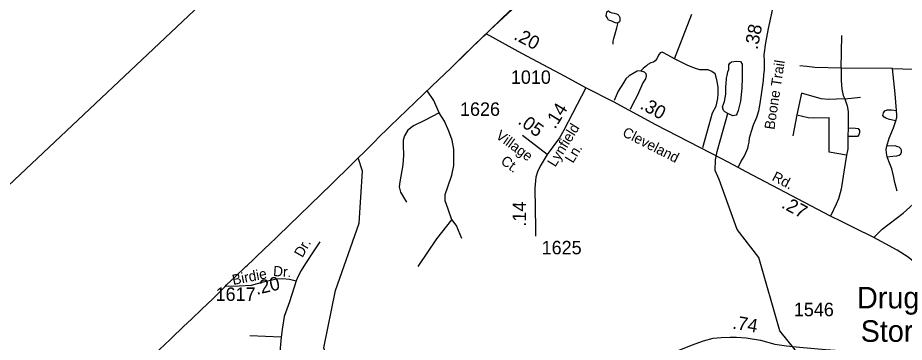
# Model space of a CAD drawing. Extents: x 2082433 to 2279600, y 546599 to 755198.
# Drawn here: x 2118135 to 2126380, y 675261 to 678274 of the extents above; entities that cross this region are included whole.
import ezdxf

# ---------------------------------------------------------------- set-up
doc = ezdxf.new("R2010")
doc.units = 0
for name, color, linetype in [('Exist Boundary Political CountyLine', 7, 'Continuous'), ('Exist Boundary Political Fire Districts', 7, 'Continuous'), ('Exist Civil Demographics Community Label', 7, 'Continuous'), ('Exist Hydrographic Creek Single Shore', 7, 'Continuous'), ('Exist Hydrographic Misc Water Feature', 7, 'Continuous'), ('Exist Hydrographic Pond Under 1500 Sq Ft', 7, 'Continuous'), ('Exist Road Non-System Type 51', 7, 'Continuous'), ('Exist Road Non-System Type 51 Label', 7, 'Continuous'), ('Exist Road Secondary Mileage Hundredths English Label', 7, 'Continuous'), ('Exist Road Secondary Type 51 Attributed', 7, 'Continuous'), ('Exist Road Secondary Type 51 Label', 7, 'Continuous'), ('Exist Road Secondary Type 51 Number Label', 7, 'Continuous'), ('Map Preparation Inset Cut Line', 7, 'Continuous')]:
    doc.layers.add(name, color=color, linetype=linetype)

msp = doc.modelspace()

# ---------------------------------------------------------------- linework, layer by layer
at = {"layer": 'Exist Boundary Political CountyLine'}
for points in [[(2120355.8, 676057.7), (2120488.7, 676184.4), (2120528.3, 676222), (2120556.6, 676249.1), (2121052.2, 676729.5), (2121421.5, 677092.1), (2121470.3, 677139.8), (2121475.8, 677145.3), (2121599.1, 677266.3), (2121987.2, 677637.5), (2122165.8, 677810.1), (2122468.3, 678102.1), (2122513.6, 678145.9), (2122528.6, 678160.4), (2123508, 679069.4)], [(2117939.3, 673751.3), (2118430.2, 674218.3), (2119315.8, 675061), (2119358.5, 675101.9), (2119450.5, 675189.2), (2119502.4, 675238.8), (2119554.5, 675288.2), (2119565.6, 675298.7), (2119677.5, 675405.3), (2119750.5, 675474.9), (2119847.9, 675567.8), (2119950, 675664.8), (2120063.2, 675777.1), (2120077.6, 675792.6), (2120119.8, 675832.9), (2120154.7, 675866.3), (2120256, 675962.5), (2120271.6, 675977.4), (2120326.9, 676030.3), (2120355.8, 676057.7)]]:
    msp.add_lwpolyline(points, dxfattribs=at)
at = {"layer": 'Exist Boundary Political Fire Districts'}
msp.add_lwpolyline([(2119502.4, 675238.8), (2119554.5, 675288.2), (2119565.6, 675298.7), (2119677.5, 675405.3), (2119750.5, 675474.9), (2119847.9, 675567.8), (2119950, 675664.8), (2120063.2, 675777.1), (2120077.6, 675792.6), (2120119.8, 675832.9), (2120154.7, 675866.3), (2120256, 675962.5), (2120271.6, 675977.4), (2120326.9, 676030.3), (2120355.8, 676057.7), (2120488.7, 676184.4), (2120528.3, 676222), (2120556.6, 676249.1), (2121052.2, 676729.5), (2121421.5, 677092.1), (2121470.3, 677139.8), (2121475.8, 677145.3), (2121599.1, 677266.3), (2121987.2, 677637.6), (2122165.8, 677810.1), (2122272.2, 677913), (2122468.3, 678102.1), (2122491, 678124.1), (2122513.6, 678145.9), (2122528.6, 678160.5), (2123093.7, 678708.5)], dxfattribs=at)
at = {"layer": 'Exist Hydrographic Creek Single Shore'}
for points in [[(2122005.8, 671413.5), (2122040.7, 671453.1), (2122313.8, 671913.4), (2122778.9, 672222.1), (2123750.9, 672884.7), (2123957.8, 673077.2), (2124230.9, 673462), (2124977.9, 674214.5), (2125192.8, 674515.2), (2125332.9, 674840.4), (2125382.9, 675032.9), (2125364.9, 675190.8), (2125223, 675367.5), (2125028, 676047.3), (2124827.1, 676307.2), (2124658.9, 676773.2), (2124622.7, 676856.5), (2124624.9, 676953.4), (2124639.2, 677031.6), (2124740.5, 677384)], [(2120036.6, 673693.3), (2120170.9, 673794.6), (2120280.8, 673913.2), (2120371.8, 674013.1), (2120380.2, 674089.8), (2120604.9, 674285.8), (2120723.8, 674404.8), (2120816.3, 674521.5), (2120930.9, 674556.8), (2120961.7, 674605.2), (2120950.7, 674702.2), (2120937.5, 674885), (2121007.9, 675131.9), (2120982.9, 675207.8), (2121088.9, 675740.3), (2121311, 676365.8), (2121342, 676850.6), (2121301.3, 676974.1)]]:
    msp.add_lwpolyline(points, dxfattribs=at)
at = {"layer": 'Exist Hydrographic Misc Water Feature'}
for points in [[(2123720.5, 678229.3), (2123714.6, 678225.3), (2123702.9, 678223.5), (2123684.4, 678229.6), (2123672.5, 678237.4), (2123660.2, 678243.3), (2123642.6, 678247.2), (2123630.5, 678251.1), (2123624.8, 678257.2), (2123616.8, 678275.1), (2123608.2, 678293), (2123610.4, 678310.9), (2123612.5, 678323.2), (2123616.2, 678333.2), (2123622.5, 678335.1), (2123628.3, 678337), (2123644.3, 678325.3), (2123660.2, 678319.2), (2123682.2, 678315.5), (2123702.3, 678311.6), (2123716, 678305.4), (2123726.3, 678295.4), (2123734.5, 678277.5)], [(2123734.5, 678277.5), (2123734.5, 678267.8), (2123734.3, 678251.6), (2123730.8, 678237.6), (2123720.5, 678229.3)], [(2123671.3, 678029.5), (2123671.5, 678037.6), (2123673.2, 678055.6), (2123679.3, 678081.5), (2123691, 678123.5), (2123706.6, 678179.5), (2123720.5, 678229.3)]]:
    msp.add_lwpolyline(points, dxfattribs=at)
at = {"layer": 'Exist Hydrographic Pond Under 1500 Sq Ft'}
msp.add_lwpolyline([(2124774.7, 677865.3), (2124819.8, 677869.7), (2124856.2, 677867.5), (2124871.6, 677843.3), (2124873.8, 677780.5), (2124873.8, 677713.3), (2124869.4, 677623), (2124862.8, 677559.1), (2124857.3, 677498.6), (2124845.1, 677450.1), (2124835.2, 677413.7), (2124823.1, 677377.4), (2124817.6, 677368.6), (2124786.8, 677364.2), (2124740.5, 677384), (2124711.9, 677400.5), (2124699.8, 677412.6), (2124689.9, 677445.7), (2124707.5, 677497.5), (2124719.6, 677564.6), (2124719.6, 677597.7), (2124719.6, 677634), (2124722.9, 677658.3), (2124728.4, 677712.2), (2124731.7, 677736.5), (2124738.3, 677770.6), (2124747.1, 677794.8), (2124747.1, 677831.2), (2124747.1, 677836.7), (2124759.2, 677852.1)], close=True, dxfattribs=at)
at = {"layer": 'Exist Road Non-System Type 51'}
for p, q in [((2124243, 677893.4), (2124404.4, 678307.9)), ((2125794.4, 677805.8), (2125800.8, 678108.3)), ((2126270, 677803.3), (2125794.4, 677805.8)), ((2126270, 677803.3), (2126463.5, 677796.8)), ((2125425.2, 677572.5), (2125381.6, 677372.5)), ((2125826.5, 677521.2), (2125973.9, 677535.3)), ((2125381.6, 677372.5), (2125344.5, 677177.7)), ((2125682.9, 677026.4), (2125682.9, 677346.9)), ((2125858.5, 677252), (2125855.9, 677170)), ((2125844.4, 676998.2), (2125682.9, 677026.4)), ((2120584.8, 675306.9), (2120293.1, 675321.5)), ((2120584.8, 675306.9), (2120530.3, 674731.7))]:
    msp.add_line(p, q, dxfattribs=at)
for points in [[(2124243, 677893.4), (2124148.2, 677945.5), (2124129.4, 677953.8), (2124110.7, 677947.6), (2124094, 677926.7), (2124077.4, 677893.4), (2124064.9, 677872.6), (2124048.2, 677860.1), (2124023.2, 677853.8), (2123996.1, 677841.3), (2123981.5, 677826.7), (2123950.3, 677801.7), (2123931.5, 677780.9)], [(2124505.4, 677070.5), (2124566.9, 677280.9), (2124598.1, 677391.4), (2124629.4, 677453.8), (2124646.1, 677522.6), (2124650.2, 677566.3), (2124649.2, 677630.9), (2124638.8, 677680.9), (2124630.4, 677722.6), (2124620, 677753.8), (2124590.9, 677774.7), (2124555.4, 677789.2), (2124503.4, 677791.3), (2124478.4, 677789.2), (2124430.5, 677805.9), (2124359.6, 677835.1), (2124243, 677893.4)], [(2123931.5, 677780.9), (2123895.1, 677776.7), (2123822.2, 677735.1), (2123790.9, 677705.9), (2123768, 677670.5), (2123720.1, 677591.3), (2123682.6, 677505.9)], [(2123931.5, 677780.9), (2123961.7, 677770.5), (2123976.3, 677755.9), (2123978.4, 677735.1), (2123974.2, 677708), (2123949.2, 677668.4), (2123899.3, 677555.9), (2123853.4, 677468.4), (2123830.5, 677422.6)], [(2125794.4, 677805.8), (2125548.3, 677812.2), (2125473.9, 677822.5), (2125409.8, 677826.3)], [(2125794.4, 677805.8), (2125794.4, 677690.5), (2125800.8, 677612.3), (2125812.4, 677552), (2125826.5, 677521.2)], [(2126308.4, 677413.6), (2126294.3, 677567.4), (2126270, 677803.3)], [(2122054.3, 677391.7), (2122003.6, 677506.3), (2121946.6, 677591.8)], [(2125826.5, 677521.2), (2125671.3, 677516.1), (2125607.3, 677521.2), (2125425.2, 677572.5)], [(2125826.5, 677521.2), (2125848.2, 677457.1), (2125858.5, 677404.6), (2125858.5, 677336.7), (2125858.5, 677252)], [(2122054.3, 677391.7), (2121924.3, 677323.4), (2121816.4, 677270.6), (2121763.5, 677228.7), (2121732.7, 677178.1), (2121719.4, 677138.4), (2121719.4, 677089.9), (2121721.7, 676997.4), (2121715, 676907.1), (2121688.6, 676750.7), (2121682, 676702.3), (2121695.2, 676653.8), (2121712.8, 676623), (2121750.3, 676561.3)], [(2122173.2, 676396.1), (2122138, 676497.4), (2122111.5, 676574.5), (2122111.5, 676631.8), (2122135.8, 676702.3), (2122173.2, 676812.4), (2122190.8, 676902.7), (2122190.8, 676979.8), (2122190.8, 677052.5), (2122175.4, 677136.2), (2122144.6, 677222.1), (2122102.7, 677312.4), (2122054.3, 677391.7)], [(2125381.6, 677372.5), (2125485.5, 677348.2), (2125538, 677344.3), (2125682.9, 677346.9)], [(2126300.8, 677317.4), (2126241.8, 677327.7), (2126209.7, 677341.8), (2126191.8, 677349.5), (2126181.5, 677366.1), (2126187.9, 677391.8), (2126198.2, 677408.4), (2126220, 677417.4), (2126262.3, 677420), (2126308.4, 677413.6)], [(2126300.8, 677317.4), (2126311, 677346.9), (2126311, 677373.8), (2126308.4, 677413.6)], [(2126218.7, 677082.8), (2126240.5, 677155.9), (2126279, 677250.8), (2126300.8, 677317.4)], [(2125858.5, 677252), (2125925.2, 677249.5), (2125950.8, 677244.4), (2125964.9, 677226.4), (2125964.9, 677207.2), (2125958.5, 677185.4), (2125944.4, 677171.3), (2125926.4, 677170), (2125908.5, 677170), (2125855.9, 677170)], [(2125855.9, 677170), (2125854.7, 677057.2), (2125844.4, 676998.2)], [(2126222.6, 676982.9), (2126216.1, 677018.7), (2126212.3, 677050.8), (2126218.7, 677082.8)], [(2126222.6, 676982.9), (2126275.1, 676988), (2126311, 676990.5), (2126332.8, 676997), (2126349.5, 677011.1), (2126353.3, 677025.2), (2126353.3, 677043.1), (2126346.9, 677057.2), (2126332.8, 677071.3), (2126311, 677077.7), (2126294.3, 677085.4), (2126218.7, 677082.8)], [(2125844.4, 676998.2), (2125817.5, 676843.1), (2125793.1, 676682.9), (2125767.5, 676593.2), (2125748.3, 676541.9), (2125694.4, 676431.6)], [(2126313.6, 676662.4), (2126293.1, 676743.1), (2126279, 676807.2), (2126264.9, 676870), (2126240.5, 676931.6), (2126222.6, 676982.9)], [(2121858.2, 675964.3), (2122032.2, 676219.9), (2122173.2, 676396.1)], [(2122173.2, 676396.1), (2122215.1, 676338.8), (2122263.5, 676226.5)], [(2120943.8, 676192.6), (2120889.2, 676108.6), (2120811.5, 675993.2), (2120771.6, 675926), (2120740.2, 675867.3), (2120725.5, 675829.5)], [(2120725.5, 675829.5), (2120662.5, 675637.4), (2120614.2, 675501), (2120593.2, 675379.3), (2120584.8, 675306.9)]]:
    msp.add_lwpolyline(points, dxfattribs=at)
at = {"layer": 'Exist Road Secondary Type 51 Attributed'}
msp.add_line((2123059.7, 677002.8), (2122828, 677182), dxfattribs=at)
for points in [[(2124835.5, 676884.8), (2124859.7, 676934.8), (2124890.3, 676986.2), (2124906.7, 677020.1), (2124925.2, 677062.7), (2124931.6, 677093.8), (2124936.2, 677119.6), (2124941.6, 677158.9), (2124958, 677220.2), (2124978.8, 677280.3), (2125010.2, 677350.8), (2125028.8, 677408.7), (2125040.8, 677476.5), (2125055, 677583.6), (2125071.3, 677691.4), (2125074.6, 677744.9), (2125079, 677786.5), (2125079, 677867.4), (2125077.9, 677928.6), (2125092.1, 678040.6), (2125117.2, 678172.9), (2125144.5, 678301.9), (2125193.6, 678548.3), (2125246.5, 678823.8)], [(2123420, 677624.1), (2123226.1, 677727.6), (2122821.9, 677942.4), (2122492.2, 678125.2)], [(2123420, 677624.1), (2123214.8, 677230), (2123174.3, 677158), (2123059.7, 677002.8)], [(2124835.5, 676884.8), (2124748.1, 676931.3), (2124579.7, 677016.2), (2124069.8, 677279.4), (2123674.4, 677493), (2123420, 677624.1)], [(2126096.7, 676232.9), (2126174.3, 676310.6), (2126369.9, 676460.2), (2126651.1, 676714.3), (2126932.3, 676973), (2126988.1, 677016.8), (2127070.4, 677065.9), (2127157, 677094.8), (2127203.2, 677100.5), (2127284.8, 677104.5), (2127300.8, 677102.5), (2127374.8, 677101.5), (2127485.9, 677083.7), (2127574.9, 677066.4), (2127661.5, 677050.4), (2127730.5, 677034.7), (2127824.9, 677009.9), (2127885.8, 676989.9), (2127958.8, 676958.2), (2128041.7, 676913.5), (2128108.8, 676869.5), (2128223.8, 676797.2), (2128302.7, 676736), (2128444.4, 676591.5)], [(2123059.7, 677002.8), (2122993.6, 676894.5), (2122969.6, 676842.4), (2122954.5, 676792.5), (2122945.2, 676690.4), (2122949.9, 676316.5), (2122951.4, 676246.7)], [(2126096.7, 676232.9), (2125913.9, 676322.3), (2125797.8, 676382.1), (2125694.4, 676431.6), (2124911.1, 676844.5), (2124835.5, 676884.8)], [(2127305.7, 675021.6), (2127203.2, 675148.5), (2127020.5, 675386.9), (2126906.4, 675532.4), (2126725.7, 675753.5), (2126668.6, 675824), (2126584, 675908.6), (2126483.4, 675996.4), (2126418, 676050.9), (2126315.5, 676114.4), (2126096.7, 676232.9)], [(2120066.9, 675780.7), (2120195, 675785.9), (2120310.2, 675790.6), (2120419.2, 675820.8), (2120540.8, 675850), (2120597.4, 675853.1), (2120662.5, 675846.8), (2120725.5, 675829.5)], [(2123541.5, 674840.1), (2123605.3, 674879.4), (2123740.9, 674956), (2123860.7, 675014.4), (2123996.3, 675077), (2124225.7, 675163.8), (2124402.5, 675232.7), (2124511.7, 675273), (2124601.8, 675297.7), (2124678.3, 675305.5), (2124760.7, 675307.5), (2124820.5, 675306.5), (2124910.8, 675301.6), (2125043.1, 675279), (2125177.5, 675244.2), (2125286.3, 675226.6), (2125407, 675214.8), (2125651.2, 675194.2), (2125865.9, 675179), (2126062.1, 675172.1), (2126248.4, 675172.1), (2126439.6, 675171.1)]]:
    msp.add_lwpolyline(points, dxfattribs=at)
at = {"layer": 'Map Preparation Inset Cut Line'}
msp.add_lwpolyline([(2146836.4, 674476.7), (2115667.4, 674476.7), (2146836.4, 703813.9)], close=True, dxfattribs=at)

# ---------------------------------------------------------------- texts
at = {"layer": 'Exist Civil Demographics Community Label'}
for s, p in [('Drug', (2125941.1, 675575.1)), ('  Store', (2125826.2, 675264.5))]:
    msp.add_text(s, height=200, dxfattribs=at).set_placement(p)
at = {"layer": 'Exist Road Non-System Type 51 Label'}
msp.add_text('Dr.', height=95, rotation=60.15721, dxfattribs=at).set_placement((2120782.2, 676040.8))
at = {"layer": 'Exist Road Secondary Mileage Hundredths English Label'}
for s, rotation, p in [('.38', 79.24192, (2125015.7, 677973.3)), ('.20', 332.59339, (2122740.5, 678078.2)), ('.14', 58.34666, (2123132.3, 677234.3)), ('.30', 331.61366, (2123914.2, 677434.5)), ('.05', 323.77039, (2122779.5, 677296.3)), ('.14', 89.58053, (2122861.4, 676334)), ('.27', 331.79588, (2125229.7, 676514.3)), ('.20', 13.19159, (2120356.4, 675700)), ('.74', 350.32425, (2124777.2, 675387.7))]:
    msp.add_text(s, height=125, rotation=rotation, dxfattribs=at).set_placement(p)
at = {"layer": 'Exist Road Secondary Type 51 Label'}
for s, rotation, p in [('Boone Trail', 81.40549, (2125172.3, 677230.9)), ('Lynfield', 58.34666, (2123134, 676881.8)), ('Village', 323.77039, (2122573.3, 677161.6)), ('Cleveland', 333.02358, (2123751.3, 677179.7)), ('Ln.', 58.34666, (2123298, 676916.6)), ('Ct.', 323.77039, (2122619.2, 676925.5)), ('Rd.', 332.16693, (2125142, 676768.2)), ('Dr.', 356.01757, (2120507.7, 675875.9)), ('Birdie', 11.15696, (2120139.1, 675792))]:
    msp.add_text(s, height=95, rotation=rotation, dxfattribs=at).set_placement(p)
at = {"layer": 'Exist Road Secondary Type 51 Number Label'}
for s, p in [('1010', (2122721.3, 677660.3)), ('1626', (2122248.3, 677362.9)), ('1625', (2123007.7, 676077.2)), ('1617', (2119975.1, 675644.4)), ('1546', (2125353.3, 675502.4))]:
    msp.add_text(s, height=125, dxfattribs=at).set_placement(p)

doc.saveas('drawing.dxf')
